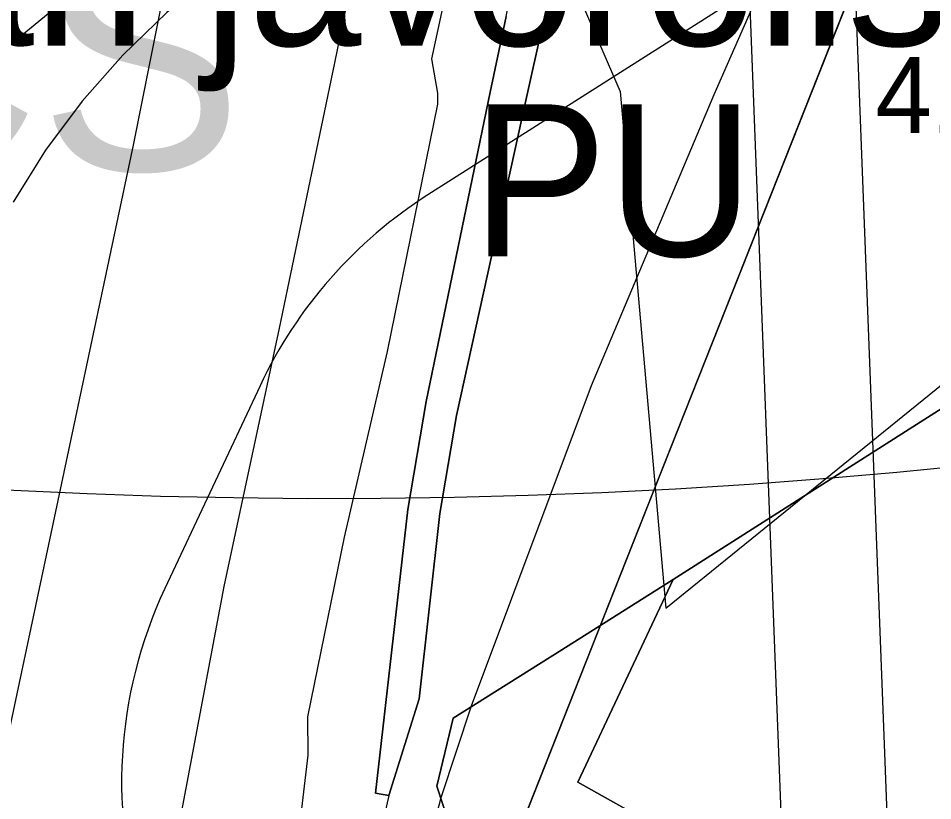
# Model space of a CAD drawing. Extents: x -690419 to -685080, y -987825 to -981190.
# Drawn here: x -686778.1 to -686717.9, y -985784.2 to -985732.7 of the extents above; entities that cross this region are included whole.
import ezdxf

# ---------------------------------------------------------------- set-up
doc = ezdxf.new("R2010")
doc.units = 0
for name, color, linetype in [('_Polohopis reambulance', 7, 'Continuous'), ('BPEJ (S) - hranice', 7, 'Continuous'), ('Docházková izochrona BUS (S)', 7, 'Continuous'), ('Docházková izochrona VLAK (S)', 7, 'Continuous'), ('Elektro VN 35 nadzemní (S)', 7, 'Continuous'), ('Kanalizace_ČOV_ČS (S)', 7, 'Continuous'), ('Katastrální území (S) - hranice', 7, 'Continuous'), ('Lesy hospodářské', 7, 'Continuous'), ('OP elektro VN (S)', 7, 'Continuous'), ('OP lesa 30 m (S)', 7, 'Continuous'), ('OP lesa 50 m (S)', 7, 'Continuous'), ('Plochy dopravy silniční DS (S)', 7, 'Continuous'), ('Plochy lesní všeobecné LU (S)', 7, 'Continuous'), ('Plochy smíšené nezastavěného území všeobecné MU (S)', 7, 'Continuous'), ('Plochy veřejná prostranství všeobecná PU (S)', 7, 'Continuous'), ('Regulacni bloky_ID', 7, 'Continuous'), ('Regulační bloky STABILIZOVANÉ (S)', 7, 'Continuous'), ('Regulační kódy STABILIZOVANÉ (S)', 7, 'Continuous'), ('Silnice I třídy (S) - osa', 7, 'Continuous'), ('Silnice III třídy (S) - osa', 7, 'Continuous'), ('Spoje - komunikační vedení bez rozlišení provozovanál (S)', 7, 'Continuous'), ('VKP registrovaný popis (S)', 7, 'Continuous'), ('Záplavové území Q100 (S)', 7, 'Continuous')]:
    doc.layers.add(name, color=color, linetype=linetype)

msp = doc.modelspace()

# ---------------------------------------------------------------- linework, layer by layer
at = {"layer": '_Polohopis reambulance'}
for points in [[(-686753.84, -985828.87), (-686747.58, -985792.301), (-686737.661, -985767.233), (-686721.59, -985726.62)], [(-686753.71, -985783.82), (-686762.43, -985822.36), (-686766.19, -985866.73), (-686766.6, -985896.95), (-686765.46, -985930.88), (-686759.95, -985970.32), (-686753.65, -985995.23), (-686743.85, -986023.26), (-686731.64, -986049.63), (-686711.743, -986081.277), (-686705.78, -986090.76), (-686672.139, -986132.997)]]:
    msp.add_lwpolyline(points, dxfattribs=at)
at = {"layer": 'BPEJ (S) - hranice'}
msp.add_lwpolyline([(-686786, -985721), (-686746.5, -985719), (-686738.5, -985737.5), (-686735.5, -985771.5), (-686696, -985739.5), (-686660.5, -985737.5), (-686601.5, -985725.5), (-686554, -985753.5), (-686496.5, -985761), (-686468.5, -985770.5), (-686452.5, -985784), (-686439.5, -985802.5), (-686432, -985811), (-686433.5, -985838.5), (-686385.5, -985901.5)], dxfattribs=at)
at = {"layer": 'Docházková izochrona BUS (S)'}
msp.add_arc((-686757.693, -985364.182), 400, 205.7131, 25.07732, dxfattribs=at)
at = {"layer": 'Docházková izochrona VLAK (S)'}
msp.add_arc((-686398.38, -985456.116), 800, 77.865472, 344.113367, dxfattribs=at)
at = {"layer": 'Elektro VN 35 nadzemní (S)'}
msp.add_lwpolyline([(-686720.377, -985799.302), (-686725.65, -985662.24)], dxfattribs=at)
at = {"layer": 'Katastrální území (S) - hranice'}
for points in [[(-686570.2, -985757.72), (-686597.01, -985737.96), (-686606.48, -985732.79), (-686619.15, -985733.99), (-686631.66, -985735.18), (-686643.59, -985734.42), (-686654.67, -985740.06), (-686664.97, -985741.95), (-686680.13, -985741.09), (-686685.96, -985740.58), (-686694.98, -985743.63), (-686709.16, -985753.13), (-686735.02, -985769.6), (-686742.34, -985774.23), (-686749.47, -985778.73), (-686750.56, -985783.2), (-686747.58, -985792.3), (-686741.57, -985810.66), (-686753.84, -985828.87), (-686754.66, -985884.07)], [(-686754.66, -985884.07), (-686753.84, -985828.87), (-686741.57, -985810.66), (-686747.58, -985792.3), (-686750.56, -985783.2), (-686749.47, -985778.73), (-686742.34, -985774.23), (-686735.02, -985769.6), (-686709.16, -985753.13), (-686694.98, -985743.63), (-686685.96, -985740.58), (-686680.13, -985741.09), (-686664.97, -985741.95), (-686654.67, -985740.06), (-686643.59, -985734.42), (-686631.66, -985735.18), (-686619.15, -985733.99), (-686606.48, -985732.79), (-686597.01, -985737.96), (-686570.2, -985757.72)]]:
    msp.add_lwpolyline(points, dxfattribs=at)
at = {"layer": 'Lesy hospodářské'}
msp.add_lwpolyline([(-686706.304, -985857.692), (-686710.52, -985797.48), (-686714.144, -985797.029), (-686718.56, -985796.48), (-686721.4, -985794.1), (-686741.28, -985782.94), (-686735.02, -985769.6), (-686709.16, -985753.13), (-686694.98, -985743.63), (-686685.96, -985740.58), (-686680.13, -985741.09), (-686664.97, -985741.95), (-686654.67, -985740.06), (-686631.66, -985735.18), (-686619.15, -985733.99), (-686606.48, -985732.79), (-686597.01, -985737.96), (-686570.2, -985757.72)], dxfattribs=at)
at = {"layer": 'OP elektro VN (S)'}
msp.add_line((-686732.356, -985670.034), (-686727.645, -985792.479), dxfattribs=at)
at = {"layer": 'OP lesa 30 m (S)'}
msp.add_line((-686762.178, -985756.856), (-686768.438, -985770.196), dxfattribs=at)
msp.add_lwpolyline([(-686711.678, -985718.706), (-686725.569, -985728.013), (-686751.136, -985744.296)], dxfattribs=at)
for centre, start, end in [((-686735.02, -985769.6), 122.49269, 154.86096), ((-686741.28, -985782.94), 154.86096, 240.69153)]:
    msp.add_arc(centre, 30, start, end, dxfattribs=at)
at = {"layer": 'OP lesa 50 m (S)'}
msp.add_lwpolyline([(-686710.996, -985696.264), (-686715.1, -985697.856), (-686719.049, -985699.803), (-686722.81, -985702.09), (-686736.509, -985711.267), (-686761.88, -985727.426), (-686765.193, -985729.729), (-686768.309, -985732.291), (-686771.208, -985735.096), (-686773.872, -985738.126), (-686776.283, -985741.36), (-686778.425, -985744.779)], dxfattribs=at)
at = {"layer": 'Plochy dopravy silniční DS (S)'}
for p, q in [((-686721.59, -985726.62), (-686736.675, -985764.741)), ((-686743.58, -985733.07), (-686742.97, -985730.31)), ((-686746, -985732.57), (-686747.04, -985737.55)), ((-686744.69, -985738.08), (-686743.58, -985733.07)), ((-686747.04, -985737.55), (-686751.26, -985757.89)), ((-686749.26, -985758.81), (-686744.69, -985738.08)), ((-686751.26, -985757.89), (-686752.47, -985765)), ((-686750.35, -985765.26), (-686749.26, -985758.81)), ((-686752.47, -985765), (-686754.59, -985783.67)), ((-686736.675, -985764.741), (-686737.661, -985767.233)), ((-686751.72, -985777.45), (-686750.35, -985765.26)), ((-686737.661, -985767.233), (-686739.792, -985772.618)), ((-686739.792, -985772.618), (-686747.58, -985792.3)), ((-686753.71, -985783.82), (-686751.72, -985777.45)), ((-686754.59, -985783.67), (-686753.71, -985783.82))]:
    msp.add_line(p, q, dxfattribs=at)
at = {"layer": 'Plochy lesní všeobecné LU (S)'}
msp.add_lwpolyline([(-686704.22, -985887.45), (-686710.52, -985797.48), (-686718.56, -985796.48), (-686721.4, -985794.1), (-686741.28, -985782.94), (-686735.02, -985769.6), (-686709.16, -985753.13), (-686694.98, -985743.63), (-686685.96, -985740.58), (-686680.13, -985741.09), (-686664.97, -985741.95), (-686654.67, -985740.06), (-686643.59, -985734.42), (-686631.66, -985735.18), (-686619.15, -985733.99), (-686606.48, -985732.79), (-686597.01, -985737.96), (-686570.2, -985757.72)], dxfattribs=at)
at = {"layer": 'Plochy smíšené nezastavěného území všeobecné MU (S)'}
for points in [[(-686754.66, -985884.07), (-686753.84, -985828.87), (-686747.58, -985792.301), (-686747.58, -985792.3), (-686721.59, -985726.62), (-686717.69, -985717.75), (-686706.58, -985715.73), (-686631.37, -985724.58)], [(-686654.67, -985740.06), (-686664.97, -985741.95), (-686680.13, -985741.09), (-686685.96, -985740.58), (-686694.98, -985743.63), (-686709.16, -985753.13), (-686735.02, -985769.6), (-686741.28, -985782.94), (-686721.4, -985794.1), (-686718.56, -985796.48), (-686710.52, -985797.48), (-686704.22, -985887.45)]]:
    msp.add_lwpolyline(points, dxfattribs=at)
at = {"layer": 'Plochy veřejná prostranství všeobecná PU (S)'}
msp.add_lwpolyline([(-686743.17, -985718.97), (-686740.47, -985718.52), (-686740.58, -985719), (-686741.23, -985722.05), (-686742.97, -985730.31), (-686743.58, -985733.07), (-686744.69, -985738.08), (-686749.26, -985758.81), (-686750.35, -985765.26), (-686751.72, -985777.45), (-686753.71, -985783.82), (-686754.59, -985783.67), (-686752.47, -985765), (-686751.26, -985757.89), (-686747.04, -985737.55), (-686746, -985732.57), (-686745.45, -985729.8), (-686743.92, -985722.54)], close=True, dxfattribs=at)
at = {"layer": 'Regulační bloky STABILIZOVANÉ (S)'}
for p, q in [((-686721.59, -985726.62), (-686736.675, -985764.741)), ((-686743.58, -985733.07), (-686742.97, -985730.31)), ((-686746, -985732.57), (-686747.04, -985737.55)), ((-686744.69, -985738.08), (-686743.58, -985733.07)), ((-686747.04, -985737.55), (-686751.26, -985757.89)), ((-686749.26, -985758.81), (-686744.69, -985738.08)), ((-686751.26, -985757.89), (-686752.47, -985765)), ((-686750.35, -985765.26), (-686749.26, -985758.81)), ((-686752.47, -985765), (-686754.59, -985783.67)), ((-686736.675, -985764.741), (-686737.661, -985767.233)), ((-686751.72, -985777.45), (-686750.35, -985765.26)), ((-686737.661, -985767.233), (-686739.792, -985772.618)), ((-686739.792, -985772.618), (-686747.58, -985792.3)), ((-686753.71, -985783.82), (-686751.72, -985777.45)), ((-686754.59, -985783.67), (-686753.71, -985783.82))]:
    msp.add_line(p, q, dxfattribs=at)
for points in [[(-686754.66, -985884.07), (-686753.84, -985828.87), (-686747.58, -985792.301), (-686747.58, -985792.3), (-686721.59, -985726.62), (-686717.69, -985717.75), (-686706.58, -985715.73), (-686631.37, -985724.58)], [(-686704.22, -985887.45), (-686710.52, -985797.48), (-686718.56, -985796.48), (-686721.4, -985794.1), (-686741.28, -985782.94), (-686735.02, -985769.6), (-686709.16, -985753.13), (-686694.98, -985743.63), (-686685.96, -985740.58), (-686680.13, -985741.09), (-686664.97, -985741.95), (-686654.67, -985740.06), (-686643.59, -985734.42), (-686631.66, -985735.18), (-686619.15, -985733.99), (-686606.48, -985732.79), (-686597.01, -985737.96), (-686570.2, -985757.72)], [(-686654.67, -985740.06), (-686664.97, -985741.95), (-686680.13, -985741.09), (-686685.96, -985740.58), (-686694.98, -985743.63), (-686709.16, -985753.13), (-686735.02, -985769.6), (-686741.28, -985782.94), (-686721.4, -985794.1), (-686718.56, -985796.48), (-686710.52, -985797.48), (-686704.22, -985887.45)]]:
    msp.add_lwpolyline(points, dxfattribs=at)
msp.add_lwpolyline([(-686743.17, -985718.97), (-686740.47, -985718.52), (-686740.58, -985719), (-686741.23, -985722.05), (-686742.97, -985730.31), (-686743.58, -985733.07), (-686744.69, -985738.08), (-686749.26, -985758.81), (-686750.35, -985765.26), (-686751.72, -985777.45), (-686753.71, -985783.82), (-686754.59, -985783.67), (-686752.47, -985765), (-686751.26, -985757.89), (-686747.04, -985737.55), (-686746, -985732.57), (-686745.45, -985729.8), (-686743.92, -985722.54)], close=True, dxfattribs=at)
at = {"layer": 'Silnice I třídy (S) - osa'}
for points in [[(-686720.25, -985487.625), (-686730.438, -985543.312), (-686761.212, -985694.916), (-686765.516, -985715.906), (-686770.522, -985741.025), (-686779.04, -985781.161), (-686786.593, -985823.316), (-686791.863, -985876.626), (-686792.742, -985921.768), (-686790.81, -985956.634), (-686786.682, -985994.311), (-686777.021, -986043.844), (-686756.12, -986113.227), (-686723.448, -986201.49), (-686705.356, -986252.341), (-686695.344, -986286.768)], [(-686778.248, -985860.482), (-686776.45, -985841.58), (-686774.069, -985823.879), (-686771.291, -985806.416), (-686768.116, -985789.033), (-686764.544, -985770.063), (-686760.893, -985753.076), (-686757.4, -985736.249), (-686753.431, -985716.961), (-686752.805, -985714.005), (-686752.712, -985713.565), (-686752.463, -985712.392), (-686746.367, -985683.623), (-686738.985, -985648.46), (-686731.524, -985612.582), (-686727.793, -985595.279), (-686723.983, -985577.022), (-686716.601, -985541.859)]]:
    msp.add_lwpolyline(points, dxfattribs=at)
at = {"layer": 'Silnice III třídy (S) - osa'}
msp.add_lwpolyline([(-686698.969, -985661.53), (-686711.489, -985690.11), (-686717.419, -985703.87), (-686718.271, -985705.765), (-686720.709, -985711.19), (-686726.019, -985723.33), (-686732.34, -985737.727), (-686740.409, -985756.87), (-686748.299, -985777.93), (-686750.289, -985783.97), (-686751.719, -985789.43), (-686755.719, -985805.42), (-686757.929, -985817.48), (-686759.619, -985830.87), (-686761.349, -985847.72), (-686762.539, -985870.3)], dxfattribs=at)
at = {"layer": 'Spoje - komunikační vedení bez rozlišení provozovanál (S)'}
for points in [[(-686718.19, -985708.75), (-686718.44, -985707.79), (-686719.75, -985699.46), (-686722.59, -985698.78), (-686725.64, -985699.04), (-686730.68, -985700.39), (-686734.31, -985698.5), (-686741.02, -985696.76), (-686742.84, -985700.52), (-686743.58, -985701.4), (-686750.91, -985735.34), (-686750.51, -985737.61), (-686750.5, -985738.34)], [(-686750.5, -985738.34), (-686753.81, -985754.61), (-686756.64, -985766.83), (-686759.06, -985778.65), (-686759.03, -985781.16), (-686759.66, -985786.36), (-686760.21, -985787.46), (-686759.78, -985788.51), (-686760.24, -985792.02), (-686763.6, -985809.82), (-686766.01, -985821.13), (-686767.41, -985832.95), (-686768.22, -985841.57), (-686768.48, -985856), (-686769.51, -985858.46)]]:
    msp.add_lwpolyline(points, dxfattribs=at)
at = {"layer": 'Záplavové území Q100 (S)'}
msp.add_lwpolyline([(-686779.345, -985735), (-686775, -985731.429), (-686772.813, -985730), (-686773.177, -985726.823), (-686770.474, -985720.474), (-686775, -985716.949), (-686778.787, -985722.574)], dxfattribs=at)

# ---------------------------------------------------------------- texts
at = {"layer": 'Kanalizace_ČOV_ČS (S)'}
msp.add_text('ČS', height=15, dxfattribs=at).set_placement((-686791.188, -985742.676))
at = {"layer": 'Regulacni bloky_ID'}
msp.add_text('413', height=5, dxfattribs=at).set_placement((-686721.703, -985740.231))
at = {"layer": 'Regulační kódy STABILIZOVANÉ (S)'}
msp.add_text('PU', height=10, dxfattribs=at).set_placement((-686748.272, -985748.342))
at = {"layer": 'VKP registrovaný popis (S)'}
msp.add_text('platan javorolistý', height=10, dxfattribs=at).set_placement((-686806.078, -985734.477))

doc.saveas('drawing.dxf')
